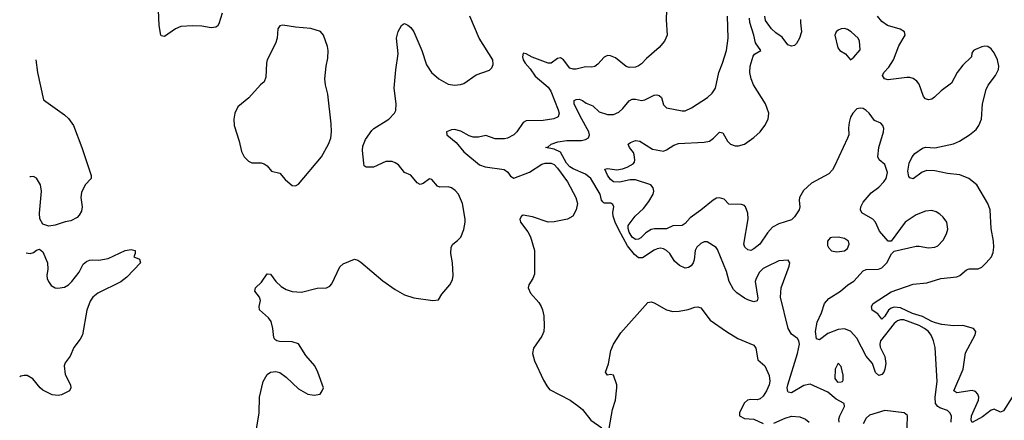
# Model space of a CAD drawing. Header units: inches. Extents: x 1682530 to 1839546, y 640742 to 791647.
# Tile 439 of 656: x 1689222 to 1695535, y 775102 to 777668. Entities that reach past the tile are written whole.
import ezdxf

# ---------------------------------------------------------------- set-up
doc = ezdxf.new("R2010")
doc.units = ezdxf.units.IN
doc.header["$MEASUREMENT"] = 0
doc.layers.add('B6787', color=7, linetype='Continuous')
doc.layers.add('B6797', color=7, linetype='Continuous')

msp = doc.modelspace()

# ---------------------------------------------------------------- linework, layer by layer
at = {"layer": 'B6787', "color": 5, "elevation": 920}
for points in [[(1689325.4, 777410), (1689336.1, 777330), (1689375.3, 777155.3), (1689510, 777059.3), (1689535.1, 777035.1), (1689568.2, 776990), (1689621.6, 776850), (1689680.7, 776670), (1689681, 776650), (1689642, 776610), (1689618.9, 776561.1), (1689613.4, 776530), (1689623.8, 776470), (1689618, 776442), (1689604.1, 776415.9), (1689590, 776401.2), (1689550, 776379), (1689513.6, 776373.6), (1689450, 776352.7), (1689410, 776345.2), (1689370, 776359), (1689352.1, 776392.1), (1689349.5, 776429.5), (1689363, 776570), (1689355.4, 776610), (1689330, 776652), (1689310, 776663.7), (1689290, 776661.2), (1689288.3, 776659.1)], [(1689264.2, 776174.2), (1689290, 776170.8), (1689310, 776176), (1689330, 776191.3), (1689350, 776198), (1689370, 776182), (1689401, 776110), (1689402.8, 776070), (1689397.3, 776030), (1689398.8, 776010), (1689406.8, 775990), (1689425.1, 775965.1), (1689450, 775950.5), (1689467.6, 775947.6), (1689510, 775954.6), (1689535.1, 775970), (1689556.3, 775990), (1689602.9, 776050), (1689630, 776101), (1689650, 776118.8), (1689670, 776126.8), (1689690, 776130.7), (1689730, 776127.7), (1689790, 776139.3), (1689898, 776190), (1689936.3, 776196.3), (1689962, 776190), (1689962, 776170), (1689954, 776150), (1689990, 776134), (1689996, 776110), (1689910, 776019.3), (1689870, 775989.4), (1689723, 775917), (1689690.4, 775890), (1689674.7, 775865.3), (1689652.4, 775807.6), (1689624, 775650), (1689610, 775621.6), (1689570, 775567.3), (1689546.7, 775513.3), (1689514.4, 775470), (1689507.2, 775450), (1689514.7, 775394.7), (1689547.7, 775330), (1689550.5, 775310), (1689540.7, 775290), (1689490, 775264.4), (1689470, 775260.4), (1689430, 775265.1), (1689370, 775295.8), (1689353.3, 775310), (1689306.6, 775366.6), (1689270, 775388.3), (1689250, 775389.7), (1689230, 775385.1), (1689222.4, 775380.8)]]:
    msp.add_lwpolyline(points, dxfattribs=at)
at = {"layer": 'B6797', "color": 5}
for points, elevation in [([(1690519.5, 777710), (1690498.3, 777641.7), (1690490, 777626), (1690480.4, 777619.6), (1690450, 777616.3), (1690390, 777625.7), (1690330, 777628.4), (1690256.5, 777623.5), (1690220.7, 777610), (1690150, 777561.2), (1690130, 777564), (1690126.6, 777570), (1690117, 777630), (1690111.8, 777730)], 920), ([(1690734.2, 775005.8), (1690758.4, 775150), (1690759.5, 775250), (1690783.6, 775350), (1690810, 775396), (1690829.5, 775410.5), (1690865.6, 775414.4), (1690890, 775407.7), (1690930, 775378.4), (1691010, 775302.4), (1691070, 775268.2), (1691110, 775262), (1691148, 775270), (1691162.7, 775290), (1691169.2, 775310), (1691134, 775410), (1691113.6, 775450), (1691056.5, 775516.5), (1691010, 775591.3), (1690970, 775604.2), (1690887.2, 775607.2), (1690870, 775611.1), (1690859.2, 775619.2), (1690851.6, 775631.6), (1690845.8, 775690), (1690834.2, 775734.2), (1690818.5, 775758.5), (1690760.5, 775810), (1690756.9, 775830), (1690765.6, 775870), (1690760.7, 775890), (1690729.6, 775930), (1690734, 775950), (1690772.4, 775987.6), (1690810, 776040.5), (1690830, 776038), (1690864.4, 775990), (1690898.8, 775958.8), (1690930, 775940.6), (1690970, 775927.7), (1691030, 775923.2), (1691130, 775948.2), (1691190, 775950.3), (1691210, 775960.4), (1691223.9, 775976.1), (1691274.5, 776085.5), (1691295.9, 776104.1), (1691370, 776133.4), (1691390, 776128), (1691410, 776115.5), (1691550, 775995.3), (1691630, 775938.9), (1691690, 775906), (1691750, 775887.4), (1691871.1, 775868.9), (1691907.3, 775872.7), (1691929.6, 775910), (1691980.5, 775970), (1691997.5, 776002.5), (1692001.2, 776030), (1691997.7, 776110), (1691987, 776170), (1691987.9, 776210), (1691999.1, 776230), (1692030, 776253.1), (1692050, 776274.9), (1692070, 776324), (1692078.8, 776370), (1692079.3, 776390), (1692061.6, 776490), (1692035.5, 776550), (1692014.2, 776574.2), (1691990, 776590.6), (1691970, 776597.2), (1691915.7, 776595.7), (1691900.9, 776600.9), (1691864.9, 776644.9), (1691850, 776648.1), (1691810, 776619.8), (1691790, 776613.4), (1691770, 776623.7), (1691730, 776671.3), (1691689.8, 776690), (1691650, 776738), (1691630, 776752.1), (1691610, 776759.1), (1691570, 776759.5), (1691490, 776723.4), (1691442.8, 776722.8), (1691431.9, 776731.9), (1691429, 776749), (1691420.6, 776830), (1691423.1, 776856.9), (1691440.4, 776899.6), (1691481.1, 776958.9), (1691492.2, 776970), (1691590, 777030.2), (1691626, 777070), (1691633.2, 777086.8), (1691636.1, 777130), (1691623.8, 777230), (1691633.4, 777346.6), (1691648.7, 777450), (1691637.5, 777550), (1691647.9, 777592.1), (1691670, 777631), (1691680.1, 777639.9), (1691690, 777643.8), (1691710, 777633.4), (1691730, 777617.3), (1691748.6, 777590), (1691800.1, 777470), (1691830, 777379.5), (1691862.8, 777330), (1691910, 777289.2), (1691970, 777255.2), (1692010, 777248.1), (1692047.8, 777252.2), (1692070, 777260.3), (1692150, 777314), (1692234.8, 777345.2), (1692250, 777359.3), (1692258.3, 777381.7), (1692255.7, 777410), (1692167.8, 777550), (1692109, 777690)], 920), ([(1693368.6, 777730), (1693366.7, 777666.7), (1693373.3, 777570), (1693356.9, 777530), (1693322, 777490), (1693240.3, 777419.7), (1693210, 777386), (1693190, 777371.8), (1693170, 777364.7), (1693130, 777362.8), (1693110, 777368.7), (1693043.4, 777423.4), (1693010, 777437.3), (1692990, 777438), (1692970, 777428.9), (1692930, 777383.7), (1692910, 777368.9), (1692890, 777364.9), (1692850, 777366.9), (1692790, 777351.2), (1692770, 777351.1), (1692750, 777358.2), (1692710, 777410.2), (1692690, 777422.8), (1692670, 777418.6), (1692630.4, 777389.6), (1692610, 777389), (1692507.9, 777427.9), (1692470, 777449.3), (1692450, 777453.1), (1692446.6, 777430), (1692451.2, 777410), (1692463.4, 777390), (1692494.2, 777354.2), (1692526.5, 777306.5), (1692610, 777235.8), (1692628.7, 777210), (1692675.8, 777090), (1692680.4, 777070), (1692674.3, 777045.7), (1692647.5, 777032.5), (1692578.3, 777021.7), (1692470, 777020.2), (1692449.8, 777010), (1692410, 776950.3), (1692390, 776930.3), (1692350, 776910.2), (1692330, 776905.4), (1692270, 776903.9), (1692210, 776926.2), (1692164.8, 776915.2), (1692130, 776915.1), (1692103.9, 776923.9), (1692050, 776953.8), (1692010, 776964.6), (1691990, 776962.8), (1691959.5, 776950), (1691961.6, 776930), (1692020.9, 776880.9), (1692070, 776820.7), (1692170, 776738.7), (1692205.7, 776725.7), (1692327.6, 776707.6), (1692351, 776691), (1692370, 776666.6), (1692390, 776653.6), (1692490, 776690.4), (1692570, 776742), (1692590.8, 776750), (1692630, 776749.9), (1692650, 776739.4), (1692670, 776717.7), (1692733.6, 776630), (1692788, 776530), (1692797.7, 776490), (1692790.9, 776450), (1692768, 776410), (1692734.5, 776390), (1692650, 776372.2), (1692610, 776371.6), (1692510, 776405.6), (1692450, 776415.5), (1692439.6, 776410), (1692429.8, 776390), (1692433.5, 776370), (1692480.7, 776310), (1692498, 776278), (1692522.4, 776190), (1692522.7, 776037.3), (1692513.2, 776010), (1692486, 775970), (1692482.9, 775950), (1692497.1, 775917.1), (1692550, 775855.5), (1692566, 775830), (1692574.9, 775810), (1692581.9, 775770), (1692585.7, 775705.7), (1692581.8, 775670), (1692570, 775640.8), (1692516.5, 775563.5), (1692511, 775529), (1692523.5, 775483.5), (1692579.9, 775359.9), (1692601.8, 775321.8), (1692620.1, 775300.1), (1692752.1, 775230), (1692807.6, 775190), (1692831.7, 775170), (1692883.5, 775103.5), (1692954, 775054)], 880), ([(1694476.3, 775090), (1694474.3, 775110), (1694480.5, 775130), (1694511.3, 775190), (1694509, 775210), (1694457.2, 775237.2), (1694402.9, 775282.9), (1694290, 775332.5), (1694250, 775325.8), (1694170, 775278), (1694150, 775281.7), (1694146.4, 775286.4), (1694143.4, 775310), (1694147.7, 775330), (1694209.4, 775530), (1694222, 775590), (1694218.7, 775610), (1694210, 775626.9), (1694170, 775654), (1694150, 775689.3), (1694101, 775890), (1694103.5, 775950), (1694156, 776090), (1694159, 776110), (1694150, 776128), (1694090, 776122.9), (1694010, 776085.3), (1693990, 776073.5), (1693966, 776050), (1693943.2, 776010), (1693938.4, 775990), (1693955.3, 775884.7), (1693950, 775866.6), (1693930, 775861.7), (1693890, 775873.8), (1693870, 775885), (1693819.4, 775919.4), (1693799.3, 775939.3), (1693770.8, 775990), (1693754.5, 776054.5), (1693697, 776197), (1693688.4, 776208.4), (1693630, 776244.5), (1693610, 776245.6), (1693590, 776235.4), (1693562.8, 776210), (1693553.4, 776190), (1693547.1, 776130), (1693540.2, 776110), (1693528.3, 776091.7), (1693510, 776079.8), (1693490, 776077.3), (1693453.3, 776093.3), (1693421.6, 776121.6), (1693390.8, 776170), (1693370, 776189.7), (1693350, 776200.4), (1693330, 776204.4), (1693310, 776201), (1693290, 776191.1), (1693216.4, 776143.6), (1693190, 776143.2), (1693163.9, 776163.9), (1693119.5, 776219.5), (1693063, 776323), (1693040.6, 776370), (1693028.4, 776410), (1693026, 776434), (1693032, 776470), (1693025.1, 776485.1), (1693012.3, 776492.3), (1692970, 776493.5), (1692961.3, 776501.3), (1692952.9, 776512.9), (1692943.4, 776550), (1692883.4, 776650), (1692850, 776678.5), (1692770, 776712.8), (1692750, 776725.7), (1692728.9, 776748.9), (1692690, 776819.9), (1692650, 776838.7), (1692594, 776850), (1692610, 776854.6), (1692629.6, 776870), (1692673.3, 776886.7), (1692730, 776894), (1692825, 776895), (1692850, 776900.2), (1692869.1, 776910.9), (1692876.5, 776930), (1692871.7, 776950), (1692816.2, 777050), (1692778.3, 777130), (1692778, 777150), (1692790, 777157), (1692810, 777158.3), (1692830, 777150.3), (1692853.6, 777133.6), (1692896.4, 777116.4), (1692937.7, 777077.7), (1692990, 777060.2), (1693030, 777061.8), (1693063.5, 777076.5), (1693090, 777098.3), (1693130, 777148.9), (1693150, 777159.7), (1693170, 777159.7), (1693210, 777150.2), (1693230, 777155.2), (1693290, 777184.9), (1693306.7, 777186.7), (1693322.3, 777182.3), (1693337.1, 777170), (1693350, 777122.8), (1693370, 777104.4), (1693470, 777084), (1693490, 777085.3), (1693530, 777102.4), (1693632.4, 777170), (1693662.8, 777197.2), (1693684.5, 777230), (1693704.2, 777330), (1693729, 777390), (1693753.8, 777470), (1693765.6, 777550), (1693760.8, 777690)], 860), ([(1695194.9, 775090), (1695196, 775130), (1695185.6, 775150), (1695170, 775164.8), (1695121.7, 775181.7), (1695108.6, 775190), (1695095, 775210), (1695090.9, 775250), (1695104.4, 775350), (1695091.1, 775568.9), (1695081.4, 775610), (1695066.4, 775646.4), (1695050, 775669.8), (1695023.5, 775690), (1694989.8, 775710), (1694890, 775745.7), (1694870, 775746.2), (1694850, 775739.2), (1694830, 775722.2), (1694741.7, 775610), (1694736.8, 775590), (1694739.2, 775570), (1694768.8, 775510), (1694774.5, 775465.5), (1694770.2, 775430), (1694762.3, 775410), (1694750, 775395.8), (1694730, 775388.5), (1694710, 775407.3), (1694690, 775465.6), (1694650, 775512.4), (1694590, 775629), (1694550, 775673.1), (1694510, 775688.7), (1694470, 775683.2), (1694403.1, 775656.9), (1694350, 775617.2), (1694330, 775622.9), (1694323.8, 775670), (1694335.8, 775730), (1694362.8, 775790), (1694382.9, 775850), (1694410, 775881.4), (1694485.4, 775930), (1694532.8, 775970), (1694570, 775992.1), (1694630, 776058.3), (1694650, 776067.6), (1694729.1, 776069.1), (1694750, 776078.5), (1694781.7, 776110), (1694811.1, 776168.9), (1694830, 776185.5), (1694970, 776216.5), (1694990, 776217.6), (1695050, 776207), (1695090, 776210.3), (1695110, 776218.7), (1695144.1, 776255.9), (1695164.4, 776295.6), (1695173.4, 776326.6), (1695167, 776370), (1695143.1, 776403.1), (1695122.6, 776422.6), (1695098.2, 776438.2), (1695070, 776445.8), (1695030, 776441.2), (1694970, 776417.8), (1694899.1, 776370), (1694810, 776249), (1694790, 776249.2), (1694734.3, 776314.3), (1694709.7, 776370), (1694692.8, 776390), (1694621.3, 776430), (1694612.1, 776450), (1694615.8, 776470), (1694630, 776498.7), (1694681.6, 776558.4), (1694730, 776595.3), (1694763.1, 776630), (1694777.1, 776650), (1694785.8, 776690), (1694770, 776739.5), (1694732.7, 776770), (1694724.7, 776790), (1694730.8, 776850), (1694761.4, 776950), (1694762, 776970), (1694756.4, 776990), (1694744.4, 777004.4), (1694703.3, 777023.3), (1694669.5, 777070), (1694650, 777087.3), (1694630, 777098.4), (1694610, 777102), (1694590, 777097), (1694564.4, 777070), (1694550, 777044), (1694539.5, 777010), (1694535.5, 776975.5), (1694537.3, 776930), (1694530.7, 776910), (1694447.5, 776730), (1694433.6, 776706.4), (1694410, 776680.3), (1694298.6, 776621.4), (1694246.8, 776573.2), (1694223.1, 776530), (1694220.1, 776510), (1694223.7, 776470), (1694219.4, 776450), (1694190, 776405.4), (1694170, 776387), (1694090, 776361), (1694050, 776338.4), (1694017.1, 776302.9), (1693966.8, 776230), (1693930, 776200.2), (1693910, 776189.9), (1693890, 776193.8), (1693871.6, 776210), (1693864.9, 776230), (1693892.8, 776392.8), (1693890, 776429.2), (1693876.8, 776470), (1693870, 776477.6), (1693850, 776485), (1693770, 776487.1), (1693738.2, 776518.2), (1693710, 776527.6), (1693690, 776524), (1693668.1, 776511.9), (1693590, 776448.8), (1693520.3, 776399.7), (1693490, 776361.5), (1693470.6, 776349.4), (1693410, 776346.6), (1693370, 776328.4), (1693291.9, 776328.1), (1693270, 776323.7), (1693237.1, 776302.9), (1693204.1, 776270), (1693190, 776261.9), (1693170, 776260.2), (1693150, 776274.8), (1693130, 776307.6), (1693122.8, 776330), (1693123.1, 776350), (1693167.9, 776410), (1693220.9, 776459.1), (1693256.5, 776503.5), (1693284.2, 776550), (1693288.6, 776570), (1693284.9, 776590), (1693269.9, 776609.9), (1693170, 776642.5), (1693136.9, 776643.1), (1693068.2, 776628.2), (1693030, 776628.8), (1693010, 776644.7), (1692990, 776672.3), (1692974, 776710), (1692990, 776714.6), (1693050, 776707.2), (1693086.9, 776713.1), (1693117.3, 776722.7), (1693155.8, 776744.2), (1693164.4, 776755.6), (1693166.6, 776770), (1693161.8, 776801.8), (1693157, 776817), (1693132.3, 776850), (1693124.5, 776870), (1693138, 776882), (1693170, 776894.4), (1693198.8, 776890), (1693278.5, 776838.5), (1693350, 776826), (1693370, 776833.7), (1693415.4, 776864.6), (1693445.8, 776874.2), (1693610, 776883.2), (1693645.2, 776890), (1693671.6, 776908.4), (1693710, 776947.7), (1693730, 776944), (1693759.5, 776890), (1693779.3, 776870), (1693810, 776859.6), (1693830, 776860.3), (1693870, 776871.6), (1693930, 776913.2), (1693970.4, 776949.6), (1694000.3, 776990), (1694020.4, 777030), (1694025.6, 777070), (1694003.4, 777130), (1693927.2, 777250), (1693912.4, 777290), (1693903.9, 777330), (1693906, 777370), (1693924.9, 777435.1), (1693932.9, 777447.1), (1693975.1, 777470), (1693940.5, 777520.5), (1693929.8, 777570), (1693903.4, 777650), (1693902, 777678)], 840), ([(1694229, 777670), (1694227.6, 777647.6), (1694235.4, 777590), (1694222.3, 777550), (1694203.4, 777516.6), (1694190, 777502.7), (1694170, 777497.8), (1694147.3, 777507.3), (1694110, 777557), (1694070, 777584.7), (1694043.2, 777610), (1694003.9, 777663.9), (1693999.1, 777690)], 820), ([(1695585, 775250), (1695530, 775162.7), (1695510, 775154.3), (1695470, 775173.6), (1695450, 775166), (1695395.9, 775124.1), (1695330, 775088.5), (1695322.9, 775102.9), (1695325.2, 775130), (1695369.9, 775230), (1695371.3, 775250), (1695365, 775270), (1695350, 775287.1), (1695330, 775293.7), (1695230, 775277.5), (1695210.9, 775290), (1695271.7, 775430), (1695286.1, 775533.9), (1695348.8, 775650), (1695351.6, 775670), (1695336.9, 775690), (1695270, 775709), (1695210, 775706.6), (1695135.5, 775715.5), (1695094.6, 775725.4), (1695070, 775733.9), (1695010, 775767.4), (1694946.2, 775786.2), (1694870, 775821.8), (1694830, 775825.8), (1694810, 775819.6), (1694793.6, 775806.4), (1694770, 775769.8), (1694750, 775749.7), (1694724.1, 775784.1), (1694687.5, 775807.5), (1694683.2, 775830), (1694693.6, 775850), (1694810, 775924.4), (1694950, 775972.9), (1695037.8, 775982.2), (1695129, 776011), (1695230, 776019.8), (1695249.9, 776030.1), (1695293.4, 776066.6), (1695310, 776072.3), (1695367.6, 776072.4), (1695390, 776083.1), (1695419.7, 776110), (1695452.1, 776150), (1695462.9, 776177.1), (1695468.8, 776211.2), (1695466.3, 776250), (1695451.4, 776330), (1695444.7, 776450), (1695429.7, 776490), (1695358.4, 776610), (1695307.3, 776650), (1695250, 776674.8), (1695170, 776682.5), (1695090, 776699.7), (1695038.3, 776701.7), (1695008.5, 776691.5), (1694950, 776649.7), (1694930, 776654), (1694923.1, 776663.1), (1694917.4, 776697.4), (1694924.9, 776750), (1694943.5, 776790), (1694962.2, 776810), (1695010, 776845.4), (1695030, 776850.9), (1695090, 776847.7), (1695210, 776873.6), (1695247.3, 776890), (1695312, 776930), (1695354.4, 776965.6), (1695371.1, 776990), (1695388.9, 777031.1), (1695394.5, 777130), (1695418.9, 777221.1), (1695432.2, 777247.8), (1695479.3, 777310), (1695497.8, 777350), (1695500.3, 777370), (1695492.4, 777410), (1695470, 777455.1), (1695450, 777482.4), (1695430, 777496.3), (1695410, 777498.9), (1695390, 777495.1), (1695350, 777477.4), (1695338, 777470), (1695327.4, 777452.6), (1695324.4, 777430), (1695270, 777376.1), (1695232.1, 777330), (1695197.5, 777262.5), (1695130, 777211.5), (1695087.9, 777172.1), (1695070, 777159.6), (1695050, 777154.7), (1695030, 777160.7), (1695016, 777176), (1694990, 777254.5), (1694974.6, 777274.6), (1694950.8, 777290.8), (1694930, 777297.7), (1694910, 777297.6), (1694790, 777282.7), (1694766.6, 777290), (1694753.6, 777310), (1694763.5, 777330), (1694795.3, 777364.7), (1694824.5, 777410), (1694858.4, 777501.6), (1694898.7, 777570), (1694894.5, 777590), (1694866.9, 777606.9), (1694786, 777630), (1694750, 777657), (1694722.4, 777690)], 820), ([(1693002, 775050), (1693023.6, 775170), (1693042, 775230), (1693051.8, 775310), (1693050.3, 775330), (1693030, 775390.8), (1693010, 775394.8), (1692990, 775391), (1692977.3, 775410), (1692996.7, 775463.3), (1693012.9, 775550), (1693030, 775589.4), (1693077.3, 775662.7), (1693250, 775855.6), (1693270, 775860.5), (1693290, 775854.7), (1693369.8, 775809.8), (1693410, 775798.2), (1693450, 775800.3), (1693509, 775811), (1693550, 775826.6), (1693570, 775829.4), (1693590, 775822.7), (1693650, 775744.2), (1693754, 775670), (1693826, 775626), (1693930, 775583.5), (1693943.1, 775563.1), (1693955.6, 775490), (1694000.5, 775450), (1694027.9, 775387.9), (1694032.9, 775352.9), (1694027.4, 775330), (1694010.5, 775290), (1693990, 775256.8), (1693970, 775239.2), (1693950, 775232.1), (1693910, 775235.2), (1693889.3, 775230.7), (1693870, 775213.4), (1693850, 775178.3), (1693837.7, 775150), (1693837.2, 775130), (1693870, 775112.5), (1693930, 775109.8), (1693990, 775082.2)], 880), ([(1694910.5, 775029.5), (1694915.2, 775115.2), (1694913.5, 775133.5), (1694892.7, 775150), (1694770, 775165.3), (1694670, 775134.6), (1694650, 775116), (1694630, 775079.7)], 860), ([(1694056.6, 775083.4), (1694130, 775116.2), (1694170, 775127.7), (1694223.6, 775123.6), (1694259.5, 775110), (1694283.5, 775090)], 880)]:
    msp.add_lwpolyline(points, dxfattribs=dict(at, elevation=elevation))
for points, elevation in [([(1690910, 777634), (1690891, 777629), (1690878, 777610), (1690874, 777550), (1690863.4, 777516.6), (1690808.6, 777411.4), (1690803.8, 777390), (1690800.5, 777299.5), (1690790.7, 777270), (1690766, 777250), (1690692.1, 777167.9), (1690621, 777110), (1690601, 777070), (1690596, 777030), (1690598, 776990), (1690630.5, 776890.5), (1690643.5, 776823.5), (1690662, 776790), (1690690, 776762), (1690710, 776751.3), (1690770, 776751), (1690790, 776744.7), (1690810, 776731.3), (1690836.9, 776696.9), (1690890, 776684.7), (1690923.8, 776643.8), (1690955.9, 776615.9), (1690970, 776606.8), (1690990, 776604), (1691010, 776614.8), (1691157.6, 776790), (1691203, 776870), (1691216.4, 776910), (1691221.1, 776950), (1691218.6, 777001.4), (1691197.2, 777190), (1691182, 777250), (1691179, 777290), (1691186.6, 777370), (1691197.5, 777422.5), (1691199.3, 777470), (1691195.5, 777495.5), (1691169.2, 777570), (1691150, 777592.7), (1691090, 777611.8), (1690990, 777620.9)], 940), ([(1694510, 777612), (1694490, 777609.7), (1694470, 777601.1), (1694457, 777590), (1694448.4, 777570), (1694467, 777487), (1694480.5, 777470), (1694518, 777450), (1694550, 777410.8), (1694570, 777427.3), (1694610, 777474), (1694606.6, 777530), (1694598, 777550), (1694554, 777590), (1694530, 777604.7)], 840), ([(1694470, 776274.8), (1694430, 776273.5), (1694419.1, 776270), (1694400.5, 776250), (1694401.6, 776221.6), (1694407.9, 776207.9), (1694428.2, 776188.2), (1694460.4, 776180.4), (1694510, 776187.6), (1694530, 776203.1), (1694539.8, 776230), (1694535.3, 776250), (1694510, 776267.2)], 860), ([(1694470, 775468), (1694451.3, 775430), (1694448, 775370), (1694466.2, 775346.2), (1694490, 775347.7), (1694498, 775350), (1694502, 775358), (1694501.2, 775390), (1694490, 775446)], 860)]:
    msp.add_lwpolyline(points, close=True, dxfattribs=dict(at, elevation=elevation))

doc.saveas('drawing.dxf')
